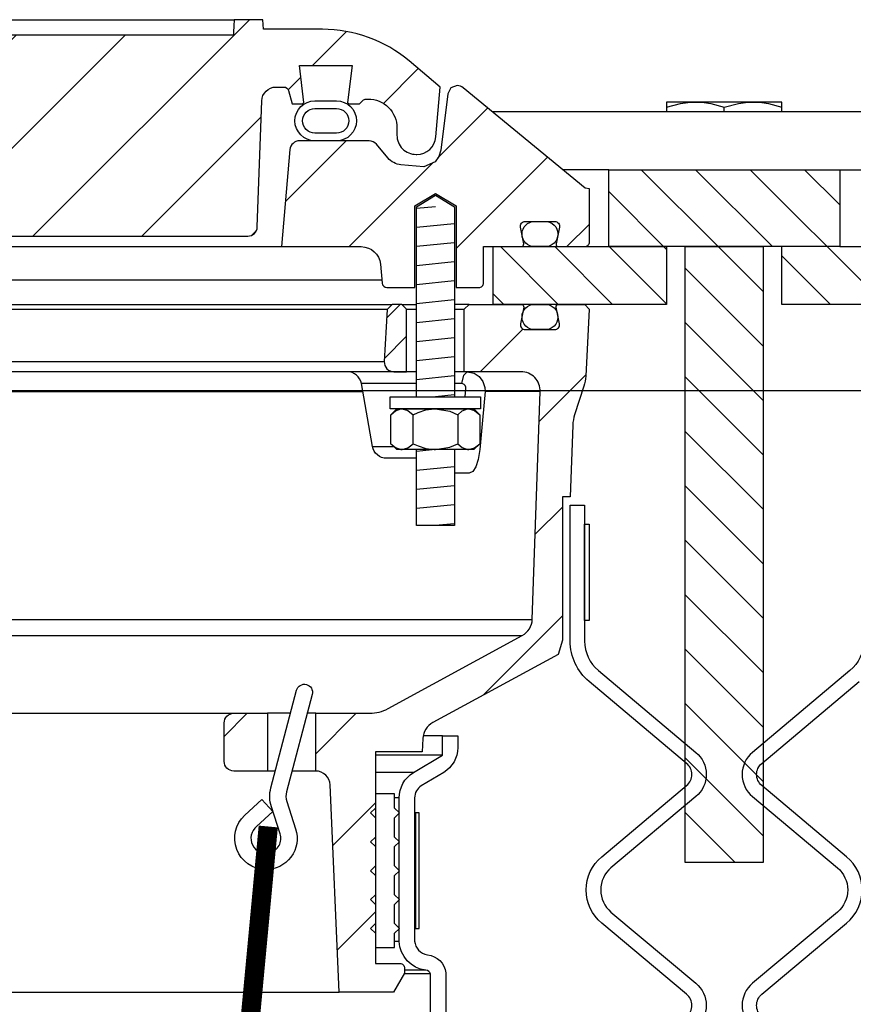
# Model space of a CAD drawing. Extents: x -169 to 7270, y -140 to 2984.
# Tile 617 of 656: x 6733.13 to 6738.54, y 980.03 to 986.43. Entities that reach past the tile are written whole.
import ezdxf

# ---------------------------------------------------------------- set-up
doc = ezdxf.new("R2010")
doc.units = 0
doc.header["$MEASUREMENT"] = 0
doc.layers.add('FREEZE-LINES', color=8, linetype='CONTINUOUS', plot=False)
for name, color, linetype in [('MULTI-PORT-MANHOLE', 4, 'CONTINUOUS'), ('MULTI-PORT-MANHOLE-HATCH', 252, 'CONTINUOUS'), ('MULTI-PORT-SHROUD', 1, 'CONTINUOUS'), ('MULTI-PORT-SPILL-BUCKET', 1, 'CONTINUOUS'), ('MULTI-PORT-SPILL-BUCKET-HATCH', 7, 'CONTINUOUS'), ('MULTI-PORT-SPILL-BUCKET-MANHOLE', 2, 'CONTINUOUS'), ('MULTI-PORT-SPILL-BUCKET-MANHOLE-HATCH', 7, 'CONTINUOUS'), ('MULTI-PORT-SPILL-BUCKET-SHROUD', 1, 'CONTINUOUS')]:
    doc.layers.add(name, color=color, linetype=linetype)
pattern_1 = [(135, (14719.46536, -192.00985), (0.176776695, 0.176776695), [])]
pattern_2 = [(45, (-1244.06447, -192.00985), (-0.35355339, 0.35355339), [])]

msp = doc.modelspace()

# ---------------------------------------------------------------- hatches: boundary and pattern name
at = {"layer": 'MULTI-PORT-MANHOLE-HATCH', "linetype": 'Continuous'}
h = msp.add_hatch(dxfattribs=at)
h.set_pattern_fill('LINE', color=256, scale=2, angle=45, style=0)
h.set_pattern_definition(pattern_1)
h.paths.add_polyline_path([(6736.95045, 985.45221), (6738.45045, 985.45221), (6738.45045, 984.95221), (6739.20045, 984.95221), (6739.20045, 984.57721), (6738.07545, 984.57721), (6738.07545, 984.95221), (6737.32545, 984.95221), (6737.32545, 984.57721), (6736.20045, 984.57721), (6736.20045, 984.95221), (6736.95045, 984.95221)])
h = msp.add_hatch(dxfattribs=at)
h.set_pattern_fill('LINE', color=256, scale=2, angle=45, style=0)
h.set_pattern_definition(pattern_1)
h.paths.add_polyline_path([(6737.44744, 984.95221), (6737.95345, 984.95221), (6737.95345, 980.95221), (6737.44744, 980.95221)])
at = {"layer": 'MULTI-PORT-SPILL-BUCKET-HATCH', "linetype": 'Continuous'}
h = msp.add_hatch(dxfattribs=at)
h.set_pattern_fill('LINE', color=256, scale=4, angle=45, style=0)
h.set_pattern_definition([(45, (-1108.26194, -220.5046), (-0.35355339, 0.35355339), [])])
edge = h.paths.add_edge_path(flags=16)
edge.add_line((6735.63795, 984.13971), (6735.63795, 984.54596))
edge.add_line((6735.63795, 984.54596), (6735.6067, 984.57721))
edge.add_line((6735.6067, 984.57721), (6735.5442, 984.57721))
edge.add_line((6735.5442, 984.57721), (6735.51122, 984.54424))
edge.add_line((6735.51122, 984.54424), (6735.49346, 984.20549))
edge.add_arc((6735.55588, 984.20222), 0.0625, 176.99787, 269.997947)
edge.add_line((6735.55588, 984.13971), (6735.63795, 984.13971))
edge = h.paths.add_edge_path()
edge.add_line((6734.516, 981.92096), (6734.73448, 981.92096))
edge.add_line((6734.73448, 981.92096), (6734.73448, 981.54596))
edge.add_line((6734.73448, 981.54596), (6734.516, 981.54596))
edge.add_arc((6734.516, 981.60846), 0.0625, 180, 270, ccw=False)
edge.add_line((6734.4535, 981.60846), (6734.4535, 981.85846))
edge.add_arc((6734.516, 981.85846), 0.0625, 90, 180, ccw=False)
edge = h.paths.add_edge_path()
edge.add_arc((6736.38108, 984.01471), 0.125, 358, 450)
edge.add_line((6736.38108, 984.13971), (6736.01295, 984.13971))
edge.add_line((6736.01295, 984.13971), (6736.01295, 984.54596))
edge.add_line((6736.01295, 984.54596), (6736.0442, 984.57721))
edge.add_line((6736.0442, 984.57721), (6736.38375, 984.57721))
edge.add_arc((6736.38375, 984.56222), 0.015, -11.010479, 90.011204, ccw=False)
edge.add_line((6736.39847, 984.55935), (6736.3773, 984.45043))
edge.add_arc((6736.40798, 984.44447), 0.03125, 169.001697, 270.001442)
edge.add_line((6736.40798, 984.41322), (6736.59991, 984.41322))
edge.add_arc((6736.59991, 984.44447), 0.03125, 269.999681, 370.999427)
edge.add_line((6736.63059, 984.45043), (6736.60942, 984.55936))
edge.add_arc((6736.62452, 984.5619), 0.01532, 88.573656, 189.573401, ccw=False)
edge.add_line((6736.6249, 984.57721), (6736.79571, 984.57721))
edge.add_line((6736.79571, 984.57721), (6736.82381, 984.54601))
edge.add_line((6736.82381, 984.54601), (6736.80095, 984.10986))
edge.add_arc((6736.55128, 984.12295), 0.25001, 342.100386, 357.000406, ccw=False)
edge.add_line((6736.78919, 984.0461), (6736.72922, 983.86044))
edge.add_arc((6736.96712, 983.7836), 0.25, 162.100003, 178.000095)
edge.add_line((6736.71728, 983.79232), (6736.70103, 983.32721))
edge.add_line((6736.70103, 983.32721), (6736.65049, 983.32721))
edge.add_line((6736.65049, 983.32721), (6736.65049, 982.39677))
edge.add_line((6736.65049, 982.39677), (6736.62304, 982.30378))
edge.add_line((6736.62304, 982.30378), (6735.80874, 981.86064))
edge.add_arc((6735.86849, 981.75085), 0.125, 118.554702, 177.000044)
edge.add_line((6735.74366, 981.75739), (6735.73913, 981.67096))
edge.add_line((6735.73913, 981.67096), (6735.43545, 981.67096))
edge.add_line((6735.43545, 981.67096), (6735.43545, 980.29596))
edge.add_line((6735.43545, 980.29596), (6735.5942, 980.29596))
edge.add_arc((6735.5942, 980.26471), 0.03125, 0, 90, ccw=False)
edge.add_line((6735.62545, 980.26471), (6735.62545, 980.23346))
edge.add_line((6735.62545, 980.23346), (6735.55328, 980.10846))
edge.add_line((6735.55328, 980.10846), (6735.20045, 980.10846))
edge.add_line((6735.20045, 980.10846), (6735.1416, 981.4563))
edge.add_arc((6735.04794, 981.45221), 0.09375, 2.499991, 90)
edge.add_line((6735.04794, 981.54596), (6735.04794, 981.92096))
edge.add_line((6735.04794, 981.92096), (6735.39834, 981.92096))
edge.add_arc((6735.39834, 982.17096), 0.25, 270.000244, 298.555091)
edge.add_line((6735.51783, 981.95137), (6736.38917, 982.42555))
edge.add_arc((6736.32942, 982.53535), 0.125, 298.554793, 357.999929)
edge.add_line((6736.45434, 982.53098), (6736.50601, 984.01035))
h = msp.add_hatch(dxfattribs=at)
h.set_pattern_fill('LINE', color=256, scale=4, angle=45, style=0)
h.set_pattern_definition(pattern_2)
edge = h.paths.add_edge_path()
edge.add_line((6735.63795, 984.13971), (6735.63795, 984.54596))
edge.add_line((6735.63795, 984.54596), (6735.6067, 984.57721))
edge.add_line((6735.6067, 984.57721), (6735.5442, 984.57721))
edge.add_line((6735.5442, 984.57721), (6735.51122, 984.54424))
edge.add_line((6735.51122, 984.54424), (6735.49346, 984.20549))
edge.add_arc((6735.55588, 984.20222), 0.0625, 176.99787, 269.997947)
edge.add_line((6735.55588, 984.13971), (6735.63795, 984.13971))
at = {"layer": 'MULTI-PORT-SPILL-BUCKET-MANHOLE-HATCH', "linetype": 'Continuous'}
h = msp.add_hatch(dxfattribs=at)
h.set_pattern_fill('LINE', color=256, scale=4, angle=45, style=0)
h.set_pattern_definition(pattern_2)
h.paths.add_polyline_path([(6734.69728, 985.89861, -0.4040269), (6734.79098, 985.98909), (6734.84091, 985.98909, -0.339462), (6734.8711, 985.96593), (6734.89419, 985.87971), (6734.96294, 985.87971), (6734.97185, 985.88862), (6734.94225, 986.12971), (6735.28364, 986.12971), (6735.25404, 985.88862), (6735.26295, 985.87971), (6735.33169, 985.87971), (6735.35379, 985.90181, -0.1989124), (6735.37589, 985.91096), (6735.38795, 985.91096, -0.4142136), (6735.57545, 985.72346), (6735.57545, 985.67659, 0.4182417), (6735.70216, 985.5516, 0.3928366), (6735.8284, 985.66569), (6735.8567, 985.98909), (6735.65375, 986.15938, 0.1763305), (6735.09132, 986.36409), (6734.70873, 986.36409), (6734.70436, 986.42659), (6734.51945, 986.42659), (6734.51661, 986.38589), (6734.51376, 986.34519), (6734.51311, 986.33589), (6734.51246, 986.32659), (6730.88806, 986.32659), (6730.88676, 986.34519), (6730.88392, 986.38589), (6730.88107, 986.42659), (6730.69589, 986.42659), (6730.69152, 986.36409), (6730.52174, 986.36409), (6730.51737, 986.42659), (6730.32985, 986.42659), (6730.32548, 986.36409), (6730.07153, 986.36409), (6730.07153, 986.42659), (6729.95556, 986.42659), (6729.95556, 986.36409), (6729.73137, 986.36409), (6729.73137, 986.42659), (6729.61541, 986.42659), (6729.61541, 986.36409), (6729.07541, 986.36409), (6729.07104, 986.42659), (6728.88353, 986.42659), (6728.87915, 986.36409), (6728.75742, 986.36409), (6728.75305, 986.42659), (6728.56232, 986.42659), (6728.54087, 986.42409), (6728.52065, 986.4182), (6728.50172, 986.40897), (6728.48459, 986.39671), (6728.46978, 986.38174), (6728.45767, 986.36451), (6728.45166, 986.3528), (6728.4469, 986.34054), (6728.44323, 986.32667), (6728.44116, 986.31248), (6728.40562, 985.90635), (6728.37008, 985.50022), (6728.36502, 985.44233), (6728.35924, 985.37627), (6728.35541, 985.36029), (6728.34781, 985.34065), (6728.33705, 985.32255), (6728.32337, 985.30653), (6728.30722, 985.29301), (6728.28901, 985.28242), (6728.26165, 985.27215), (6728.23542, 985.27034), (6726.10343, 985.27034), (6726.05812, 985.27884), (6726.01897, 985.30318), (6725.99131, 985.34006), (6725.97889, 985.38444), (6725.93241, 985.91569), (6725.93857, 985.96677), (6725.96478, 986.01104), (6726.0066, 986.041), (6726.05695, 986.05159), (6726.41899, 986.05159), (6726.46683, 986.06111), (6726.50739, 986.0882), (6726.53449, 986.12876), (6726.544, 986.17659), (6726.544, 986.30159), (6726.53449, 986.34943), (6726.50739, 986.38998), (6726.46683, 986.41708), (6726.41899, 986.42659), (6726.23148, 986.42659), (6726.22711, 986.36409), (6725.8907, 986.36409), (6725.84428, 986.36763), (6725.79787, 986.37129), (6725.75054, 986.36775), (6725.70252, 986.36409), (6725.64022, 986.36409), (6725.61743, 986.37014), (6725.60359, 986.38195), (6725.57721, 986.40256), (6725.54714, 986.41708), (6725.51456, 986.42464), (6725.48097, 986.42658), (6725.41571, 986.41595), (6725.36037, 986.38226), (6725.35112, 986.37429), (6725.33054, 986.36462), (6725.31588, 986.36409), (6725.28667, 986.36409), (6725.26428, 986.36585), (6725.24228, 986.37032), (6725.22051, 986.37627), (6725.19866, 986.38195), (6725.19715, 986.38227), (6725.19564, 986.38258), (6725.18326, 986.3844), (6725.17077, 986.385), (6725.15675, 986.38424), (6725.14289, 986.38195), (6725.12103, 986.37626), (6725.09923, 986.37031), (6725.07719, 986.36584), (6725.05488, 986.36409), (6725.0054, 986.36409), (6724.98296, 986.37072), (6724.96819, 986.38136), (6724.96751, 986.38195), (6724.9609, 986.38746), (6724.95398, 986.39258), (6724.9321, 986.40526), (6724.90847, 986.41428), (6724.88299, 986.41965), (6724.85699, 986.42138), (6724.8295, 986.41944), (6724.80263, 986.41341), (6724.777, 986.40283), (6724.75365, 986.3879), (6724.75001, 986.38498), (6724.73923, 986.37576), (6724.71672, 986.36505), (6724.70004, 986.36409), (6724.30958, 986.36409, 0.176327), (6723.74714, 986.15938), (6723.5442, 985.98909), (6723.57249, 985.66569, 0.3928366), (6723.69873, 985.5516, 0.4182417), (6723.82545, 985.67659), (6723.82545, 985.72346, -0.4142136), (6724.01295, 985.91096), (6724.025, 985.91096, -0.1989124), (6724.0471, 985.90181), (6724.0692, 985.87971), (6724.13795, 985.87971), (6724.14685, 985.88862), (6724.11725, 986.12971), (6724.45864, 986.12971), (6724.42904, 985.88862), (6724.43794, 985.87971), (6724.5067, 985.87971), (6724.5298, 985.96593, -0.3394582), (6724.55998, 985.98909), (6724.60991, 985.98909, -0.4040263), (6724.70361, 985.89861), (6724.73217, 985.08066, 0.4040263), (6724.79463, 985.02034), (6724.95326, 985.02034), (6725.00498, 985.02419), (6725.0567, 985.02788), (6725.41211, 985.02593), (6725.77901, 985.02426), (6725.80981, 985.02332), (6725.84053, 985.02087), (6725.85082, 985.02034), (6728.52686, 985.02034), (6728.57217, 985.02884), (6728.61131, 985.05318), (6728.63898, 985.09006), (6728.65139, 985.13444), (6728.72165, 985.93748), (6728.73407, 985.98188), (6728.76173, 986.01875), (6728.80088, 986.04309), (6728.84618, 986.05159), (6731.25105, 986.05159, -0.3888787), (6731.5001, 985.82338), (6731.50795, 985.73364, 0.3888787), (6731.57022, 985.67659), (6731.70652, 985.67659, -0.0996827), (6731.7549, 985.66685), (6732.91924, 985.17812, -0.2784038), (6732.99538, 985.07375), (6732.99606, 985.06598, 0.3888787), (6733.04587, 985.02034), (6734.60626, 985.02034, 0.4040262), (6734.66872, 985.08066)])
h = msp.add_hatch(dxfattribs=at)
h.set_pattern_fill('LINE', color=256, scale=4, angle=45, style=0)
h.set_pattern_definition(pattern_2)
edge = h.paths.add_edge_path()
edge.add_line((6734.8806, 985.58266), (6734.82545, 984.95221))
edge.add_line((6734.82545, 984.95221), (6735.34391, 984.95221))
edge.add_arc((6735.34391, 984.82721), 0.125, 5.000099, 90.000043, ccw=False)
edge.add_line((6735.46844, 984.83811), (6735.4792, 984.71511))
edge.add_arc((6735.51033, 984.71784), 0.03125, 185, 270)
edge.add_line((6735.51033, 984.68659), (6735.69175, 984.68659))
edge.add_line((6735.69175, 984.68659), (6735.69175, 985.21784))
edge.add_line((6735.69175, 985.21784), (6735.82545, 985.29818))
edge.add_line((6735.82545, 985.29818), (6735.95915, 985.21784))
edge.add_line((6735.95915, 985.21784), (6735.95915, 984.68659))
edge.add_line((6735.95915, 984.68659), (6736.1067, 984.68659))
edge.add_arc((6736.1067, 984.71784), 0.03125, 270, 360)
edge.add_line((6736.13795, 984.71784), (6736.13795, 984.95221))
edge.add_line((6736.13795, 984.95221), (6736.38299, 984.95221))
edge.add_arc((6736.38299, 984.96784), 0.01562, 270, 370.999746)
edge.add_line((6736.39833, 984.97082), (6736.3773, 985.079))
edge.add_arc((6736.40798, 985.08497), 0.03125, 90.000847, 191.000593, ccw=False)
edge.add_line((6736.40798, 985.11621), (6736.59991, 985.11621))
edge.add_arc((6736.59991, 985.08497), 0.03125, -10.998303, 90.001443, ccw=False)
edge.add_line((6736.63059, 985.079), (6736.60942, 984.97008))
edge.add_arc((6736.62415, 984.96722), 0.01501, 169.008936, 269.975776)
edge.add_line((6736.62414, 984.95221), (6736.7942, 984.95221))
edge.add_arc((6736.7942, 984.98346), 0.03125, 270, 360)
edge.add_line((6736.82545, 984.98346), (6736.82545, 985.32721))
edge.add_line((6736.82545, 985.32721), (6736.79713, 985.33252))
edge.add_line((6736.79713, 985.33252), (6736.00615, 985.98463))
edge.add_arc((6735.96648, 985.93633), 0.0625, 50.600528, 90)
edge.add_line((6735.96648, 985.99883), (6735.92571, 985.9835))
edge.add_line((6735.92571, 985.9835), (6735.90494, 985.94503))
edge.add_line((6735.90494, 985.94503), (6735.85966, 985.57807))
edge.add_line((6735.85966, 985.57807), (6735.84774, 985.53793))
edge.add_line((6735.84774, 985.53793), (6735.82265, 985.50406))
edge.add_line((6735.82265, 985.50406), (6735.75044, 985.47127))
edge.add_line((6735.75044, 985.47127), (6735.60133, 985.48432))
edge.add_arc((6735.61222, 985.60885), 0.125, 220.000141, 265.000351, ccw=False)
edge.add_line((6735.51647, 985.52849), (6735.44188, 985.61739))
edge.add_arc((6735.394, 985.57722), 0.0625, 40.001024, 90.001569)
edge.add_line((6735.394, 985.63971), (6734.94286, 985.63971))
edge.add_arc((6734.94286, 985.57721), 0.0625, 90, 175)

# ---------------------------------------------------------------- linework, layer by layer
at = {"layer": 'FREEZE-LINES', "linetype": 'Continuous'}
msp.add_line((7225.69428, 984.01471), (6181.69428, 984.01471), dxfattribs=at)
at = {"layer": 'MULTI-PORT-MANHOLE', "color": 1, "linetype": 'Continuous'}
msp.add_line((6737.70045, 985.82721), (6737.70045, 985.85807), dxfattribs=at)
at = {"layer": 'MULTI-PORT-MANHOLE', "linetype": 'Continuous'}
for p, q in [((6739.2038, 985.82721), (6736.19709, 985.82721)), ((6737.32545, 984.95221), (6736.95045, 984.95221)), ((6736.95045, 984.95221), (6737.32545, 984.95221)), ((6738.45045, 984.95221), (6738.07545, 984.95221))]:
    msp.add_line(p, q, dxfattribs=at)
at = {"layer": 'MULTI-PORT-MANHOLE', "color": 7, "linetype": 'Continuous'}
for p, q in [((6736.95045, 985.45221), (6736.65195, 985.45221)), ((6738.45045, 985.45221), (6738.74894, 985.45221))]:
    msp.add_line(p, q, dxfattribs=at)
at = {"layer": 'MULTI-PORT-MANHOLE', "color": 1, "linetype": 'Continuous'}
for points in [[(6737.32545, 985.85807), (6737.41731, 985.88237), (6737.46481, 985.8892), (6737.51295, 985.89156), (6737.52628, 985.89138), (6737.56993, 985.88826), (6737.6135, 985.88142), (6737.70045, 985.85807), (6737.79231, 985.88237), (6737.83981, 985.8892), (6737.88795, 985.89156), (6737.90128, 985.89138), (6737.94493, 985.88826), (6737.9885, 985.88142), (6738.07545, 985.85807)], [(6738.07545, 985.82721), (6738.07545, 985.89156), (6737.32545, 985.89156), (6737.32545, 985.82721)]]:
    msp.add_lwpolyline(points, dxfattribs=at)
at = {"layer": 'MULTI-PORT-MANHOLE', "linetype": 'Continuous'}
for points in [[(6736.95045, 985.45221), (6738.45045, 985.45221), (6738.45045, 984.95221), (6739.20045, 984.95221), (6739.20045, 984.57721), (6738.07545, 984.57721), (6738.07545, 984.95221), (6737.32545, 984.95221), (6737.32545, 984.57721), (6736.20045, 984.57721), (6736.20045, 984.95221), (6736.95045, 984.95221)], [(6737.95345, 984.95221), (6737.95345, 980.95221), (6737.44744, 980.95221), (6737.44744, 984.95221)]]:
    msp.add_lwpolyline(points, close=True, dxfattribs=at)
at = {"layer": 'MULTI-PORT-SHROUD', "color": 1, "linetype": 'Continuous'}
for points in [[(6737.45657, 979.95173, 0.4663072), (6737.45657, 980.09537), (6736.90511, 980.5581, -0.4663072), (6736.90511, 980.989), (6737.45657, 981.45173, 0.4663082), (6737.45657, 981.59537), (6736.82324, 982.1268, -0.2216953), (6736.70045, 982.39012), (6736.70045, 983.27355), (6736.7942, 983.27355), (6736.7942, 982.39013, 0.2216953), (6736.8835, 982.19861), (6737.51683, 981.66718, -0.4663091), (6737.51683, 981.37992), (6736.96537, 980.91718, 0.466309), (6736.96537, 980.62992), (6737.51683, 980.16718, -0.466309), (6737.51683, 979.87992)], [(6738.6067, 982.39013, -0.2216953), (6738.51739, 982.19861), (6737.88406, 981.66718, 0.4663091), (6737.88406, 981.37992), (6738.43552, 980.91718, -0.466309), (6738.43552, 980.62992), (6737.88406, 980.16718, 0.466309), (6737.88406, 979.87992)], [(6737.94432, 979.95173, -0.4663072), (6737.94432, 980.09537), (6738.49578, 980.5581, 0.4663072), (6738.49578, 980.989), (6737.94432, 981.45173, -0.4663082), (6737.94432, 981.59537), (6738.57765, 982.1268, 0.2216953)]]:
    msp.add_lwpolyline(points, format="xyb", dxfattribs=at)
at = {"layer": 'MULTI-PORT-SHROUD', "color": 7, "linetype": 'Continuous'}
msp.add_lwpolyline([(6736.7942, 982.52355), (6736.7942, 983.14855), (6736.8242, 983.14855), (6736.8242, 982.52355)], close=True, dxfattribs=at)
at = {"layer": 'MULTI-PORT-SPILL-BUCKET', "color": 7, "linetype": 'Continuous'}
for p, q in [((6723.8567, 984.57721), (6735.5442, 984.57721)), ((6735.6067, 984.57721), (6735.70225, 984.57721)), ((6736.0442, 984.57721), (6735.94864, 984.57721)), ((6735.51122, 984.54424), (6723.88967, 984.54424)), ((6735.63795, 984.54596), (6735.70225, 984.54596)), ((6735.94864, 984.54596), (6736.01295, 984.54596)), ((6723.90743, 984.20549), (6735.49346, 984.20549)), ((6735.70225, 984.13971), (6723.69864, 984.13971)), ((6736.03191, 984.13971), (6735.94864, 984.13971)), ((6735.70225, 984.06224), (6735.34432, 984.06224)), ((6735.99658, 984.06224), (6735.94864, 984.06224)), ((6732.71865, 984.01035), (6735.35347, 984.01035)), ((6736.50601, 984.01035), (6736.14776, 984.01035)), ((6735.41619, 983.65468), (6735.55448, 983.65469)), ((6722.94655, 982.53098), (6736.45434, 982.53098)), ((6723.01172, 982.42555), (6736.38917, 982.42555)), ((6724.88489, 981.92096), (6734.516, 981.92096)), ((6734.88423, 981.92096), (6734.73448, 981.92096)), ((6735.04794, 981.92096), (6734.99256, 981.92096)), ((6734.78554, 981.54596), (6734.73448, 981.54596)), ((6735.04794, 981.54596), (6734.89388, 981.54596)), ((6724.20045, 980.10846), (6735.20045, 980.10846))]:
    msp.add_line(p, q, dxfattribs=at)
at = {"layer": 'MULTI-PORT-SPILL-BUCKET', "color": 2, "linetype": 'Continuous'}
for p, q in [((6735.68111, 983.67239), (6735.68111, 983.86054)), ((6735.96978, 983.86054), (6735.96978, 983.67239))]:
    msp.add_line(p, q, dxfattribs=at)
for points in [[(6735.70225, 983.97722), (6735.70225, 985.2119), (6735.82545, 985.28593), (6735.94864, 985.2119), (6735.94864, 983.97722)], [(6735.53677, 983.86054), (6735.56686, 983.88543), (6735.59988, 983.89921), (6735.60894, 983.89921), (6735.60894, 983.89921), (6735.64645, 983.8882), (6735.68111, 983.86054), (6735.71351, 983.8753), (6735.76395, 983.89176), (6735.81811, 983.89911), (6735.82545, 983.89921), (6735.91845, 983.88248), (6735.96978, 983.86054), (6735.99987, 983.88543), (6736.03289, 983.89921), (6736.04195, 983.89921), (6736.07947, 983.8882), (6736.11412, 983.86054)], [(6735.53677, 983.67239), (6735.56686, 983.64751), (6735.59988, 983.63372), (6735.60894, 983.63372), (6735.60894, 983.63372), (6735.64645, 983.64473), (6735.68111, 983.67239), (6735.71351, 983.65763), (6735.76395, 983.64117), (6735.81811, 983.63382), (6735.82545, 983.63372), (6735.91845, 983.65046), (6735.96978, 983.67239), (6735.99987, 983.64751), (6736.03289, 983.63372), (6736.04195, 983.63372), (6736.07947, 983.64473), (6736.11412, 983.67239)], [(6735.94864, 983.63372), (6735.94864, 983.13984), (6735.70225, 983.13984), (6735.70225, 983.63372)]]:
    msp.add_lwpolyline(points, dxfattribs=at)
at = {"layer": 'MULTI-PORT-SPILL-BUCKET', "linetype": 'Continuous'}
for points in [[(6736.50601, 984.01035, 0.4244748), (6736.38108, 984.13971), (6736.01295, 984.13971), (6736.01295, 984.54596), (6736.0442, 984.57721), (6736.38375, 984.57721, -0.4717463), (6736.39847, 984.55935), (6736.3773, 984.45043, 0.4716293), (6736.40798, 984.41322), (6736.59991, 984.41322, 0.4716293), (6736.63059, 984.45043), (6736.60942, 984.55936, -0.4716293), (6736.6249, 984.57721), (6736.79571, 984.57721), (6736.82381, 984.54601), (6736.80095, 984.10986, -0.0651054), (6736.78919, 984.0461), (6736.72922, 983.86044, 0.0694888), (6736.71728, 983.79232), (6736.70103, 983.32721), (6736.65049, 983.32721), (6736.65049, 982.39677), (6736.62304, 982.30378), (6735.80874, 981.86064, 0.2606918), (6735.74366, 981.75739), (6735.73913, 981.67096), (6735.43545, 981.67096), (6735.43545, 980.29596), (6735.5942, 980.29596, -0.4142136), (6735.62545, 980.26471), (6735.62545, 980.23346), (6735.55328, 980.10846), (6735.20045, 980.10846), (6735.1416, 981.4563, 0.4014907), (6735.04794, 981.54596), (6735.04794, 981.54596), (6735.04794, 981.92096), (6735.39834, 981.92096, 0.1252428), (6735.51783, 981.95137), (6736.38917, 982.42555, 0.265356), (6736.45434, 982.53098), (6736.50601, 984.01035)], [(6735.63795, 984.13971), (6735.63795, 984.54596), (6735.6067, 984.57721), (6735.5442, 984.57721), (6735.51122, 984.54424), (6735.49346, 984.20549, 0.4296343), (6735.55588, 984.13971), (6735.63795, 984.13971)]]:
    msp.add_lwpolyline(points, format="xyb", dxfattribs=at)
at = {"layer": 'MULTI-PORT-SPILL-BUCKET', "color": 7, "linetype": 'Continuous'}
for points in [[(6736.61995, 984.49322, -0.4142136), (6736.53995, 984.41322), (6736.46795, 984.41322, -0.4142136), (6736.38795, 984.49322), (6736.38795, 984.49722, -0.4142136), (6736.46795, 984.57722), (6736.53995, 984.57722, -0.4142136), (6736.61995, 984.49722)], [(6735.70225, 983.57721), (6735.50851, 983.57721, -0.3639702), (6735.41619, 983.65468), (6735.34432, 984.06224, 0.3639702), (6735.252, 984.13971)]]:
    msp.add_lwpolyline(points, format="xyb", dxfattribs=at)
msp.add_lwpolyline([(6736.01898, 983.97721), (6736.02367, 984.02991), (6736.02292, 984.04047), (6736.01891, 984.04993), (6736.01205, 984.0572), (6736.00321, 984.0614), (6735.99658, 984.06224), (6736.00885, 984.11778), (6736.03191, 984.13971), (6736.07594, 984.1306), (6736.10925, 984.10858), (6736.13367, 984.07597), (6736.14642, 984.03642), (6736.14776, 984.01035), (6736.13114, 983.82583), (6736.11381, 983.63514), (6736.10351, 983.57032), (6736.08768, 983.52229), (6736.06732, 983.491), (6736.04464, 983.48019), (6736.0341, 983.48019), (6735.94864, 983.48019)], dxfattribs=at)
at = {"layer": 'MULTI-PORT-SPILL-BUCKET', "color": 2, "linetype": 'Continuous'}
for points in [[(6736.11845, 983.89921), (6735.53245, 983.89921), (6735.53245, 983.97722), (6735.53245, 983.97722), (6736.11845, 983.97722)], [(6736.07545, 983.89921), (6736.11412, 983.86054), (6736.11412, 983.67239), (6736.07545, 983.63372), (6735.57545, 983.63372), (6735.53677, 983.67239), (6735.53677, 983.86054), (6735.57545, 983.89921)], [(6735.56045, 980.49222), (6735.5917, 980.52347), (6735.56045, 980.55472), (6735.56045, 980.67972), (6735.5917, 980.71097), (6735.56045, 980.74222), (6735.56045, 980.86722), (6735.5917, 980.89847), (6735.56045, 980.92972), (6735.56045, 981.05472), (6735.5917, 981.08597), (6735.56045, 981.11722), (6735.56045, 981.24222), (6735.5917, 981.27347), (6735.56045, 981.30472), (6735.56045, 981.39847), (6735.43545, 981.39847), (6735.43545, 981.30472), (6735.4042, 981.27347), (6735.43545, 981.24222), (6735.43545, 981.11722), (6735.4042, 981.08597), (6735.43545, 981.05472), (6735.43545, 980.92972), (6735.4042, 980.89847), (6735.43545, 980.86722), (6735.43545, 980.74222), (6735.4042, 980.71097), (6735.43545, 980.67972), (6735.43545, 980.55472), (6735.4042, 980.52347), (6735.43545, 980.49222), (6735.43545, 980.39847), (6735.56045, 980.39847)]]:
    msp.add_lwpolyline(points, close=True, dxfattribs=at)
at = {"layer": 'MULTI-PORT-SPILL-BUCKET', "color": 1, "linetype": 'Continuous'}
msp.add_lwpolyline([(6734.72064, 980.90534, -0.6731304), (6734.58714, 981.25815), (6734.69908, 981.36018), (6734.77005, 981.28198), (6734.66412, 981.18543, 0.8037767), (6734.74879, 981.01389, 0.4355059), (6734.81666, 981.1387), (6734.76024, 981.31338, -0.1437673), (6734.75676, 981.43658), (6734.92361, 982.07062, -1), (6735.02493, 982.04396), (6734.85824, 981.41054, 0.144445), (6734.86007, 981.34866), (6734.91725, 981.17071, -0.5162048)], format="xyb", close=True, dxfattribs=at)
at = {"layer": 'MULTI-PORT-SPILL-BUCKET', "linetype": 'Continuous'}
msp.add_lwpolyline([(6734.516, 981.92096), (6734.73448, 981.92096), (6734.73448, 981.54596), (6734.516, 981.54596, -0.4142136), (6734.4535, 981.60846), (6734.4535, 981.85846, -0.4142136)], format="xyb", close=True, dxfattribs=at)
at = {"layer": 'MULTI-PORT-SPILL-BUCKET', "color": 7, "const_width": 0.125}
msp.add_lwpolyline([(6734.73976, 981.1855), (6734.41336, 977.70075)], dxfattribs=at)
at = {"layer": 'MULTI-PORT-SPILL-BUCKET-HATCH', "linetype": 'Continuous'}
for p, q in [((6735.82545, 985.2119), (6735.70284, 985.19912)), ((6735.94805, 985.1012), (6735.70284, 985.07566)), ((6735.94805, 984.97774), (6735.70284, 984.95219)), ((6735.94805, 984.85427), (6735.70284, 984.82872)), ((6735.94805, 984.7308), (6735.70284, 984.70525)), ((6735.94805, 984.60733), (6735.70284, 984.58178)), ((6735.94805, 984.48386), (6735.70284, 984.45832)), ((6735.94805, 984.3604), (6735.70284, 984.33485)), ((6735.94805, 984.23693), (6735.70284, 984.21138)), ((6735.94805, 984.11346), (6735.70284, 984.08791)), ((6735.94805, 983.98999), (6735.82544, 983.97722))]:
    msp.add_line(p, q, dxfattribs=at)
at = {"layer": 'MULTI-PORT-SPILL-BUCKET-HATCH'}
for p, q in [((6735.82545, 983.63372), (6735.70284, 983.62094)), ((6735.94805, 983.52302), (6735.70284, 983.49747)), ((6735.94805, 983.39955), (6735.70284, 983.37401)), ((6735.94805, 983.27609), (6735.70284, 983.25054)), ((6735.94805, 983.15262), (6735.82545, 983.13984))]:
    msp.add_line(p, q, dxfattribs=at)
at = {"layer": 'MULTI-PORT-SPILL-BUCKET-MANHOLE', "color": 7, "linetype": 'Continuous'}
for p, q in [((6730.88107, 986.42659), (6734.51938, 986.42556)), ((6724.57545, 984.95221), (6734.82545, 984.95221))]:
    msp.add_line(p, q, dxfattribs=at)
at = {"layer": 'MULTI-PORT-SPILL-BUCKET-MANHOLE', "linetype": 'Continuous'}
for points in [[(6733.04587, 985.02034), (6734.60626, 985.02034, 0.4040262), (6734.66872, 985.08066), (6734.69728, 985.89861, -0.4040269), (6734.79098, 985.98909), (6734.84091, 985.98909, -0.339462), (6734.8711, 985.96593), (6734.89419, 985.87971), (6734.96294, 985.87971), (6734.97185, 985.88862), (6734.94225, 986.12971), (6735.28364, 986.12971), (6735.25404, 985.88862), (6735.26295, 985.87971), (6735.33169, 985.87971), (6735.35379, 985.90181, -0.1989124), (6735.37589, 985.91096), (6735.38795, 985.91096, -0.4142136), (6735.57545, 985.72346), (6735.57545, 985.67659, 0.4142136), (6735.70045, 985.55159), (6735.70388, 985.55159, 0.3888787), (6735.8284, 985.66569), (6735.8567, 985.98909), (6735.65375, 986.15938, 0.1763305), (6735.09132, 986.36409), (6734.70873, 986.36409), (6734.70436, 986.42659), (6734.51945, 986.42659), (6734.51661, 986.38589), (6734.51376, 986.34519), (6734.51311, 986.33589), (6734.51246, 986.32659), (6730.88806, 986.32659)], [(6734.8806, 985.58266), (6734.82545, 984.95221), (6735.34391, 984.95221, -0.3888784), (6735.46844, 984.83811), (6735.4792, 984.71511, 0.3888787), (6735.51033, 984.68659), (6735.69175, 984.68659), (6735.69175, 985.21784), (6735.82545, 985.29818), (6735.95915, 985.21784), (6735.95915, 984.68659), (6736.1067, 984.68659, 0.4142136), (6736.13795, 984.71784), (6736.13795, 984.95221), (6736.38299, 984.95221, 0.4716293), (6736.39833, 984.97082), (6736.3773, 985.079, -0.4716293), (6736.40798, 985.11621), (6736.59991, 985.11621, -0.4716293), (6736.63059, 985.079), (6736.60942, 984.97008, 0.4714538), (6736.62414, 984.95221), (6736.7942, 984.95221, 0.4142136), (6736.82545, 984.98346), (6736.82545, 985.32721), (6736.79713, 985.33252), (6736.00615, 985.98463, 0.1736265), (6735.96648, 985.99883), (6735.92571, 985.9835), (6735.90494, 985.94503), (6735.85966, 985.57807), (6735.84774, 985.53793), (6735.82265, 985.50406), (6735.75044, 985.47127), (6735.60133, 985.48432, -0.1989133), (6735.51647, 985.52849), (6735.44188, 985.61739, 0.2216972), (6735.394, 985.63971), (6734.94286, 985.63971, 0.3888787), (6734.8806, 985.58266)]]:
    msp.add_lwpolyline(points, format="xyb", dxfattribs=at)
at = {"layer": 'MULTI-PORT-SPILL-BUCKET-MANHOLE', "color": 7, "linetype": 'Continuous'}
for points in [[(6735.18295, 985.89972, -1), (6735.18295, 985.63972), (6735.04294, 985.63972, -1), (6735.04294, 985.89972)], [(6735.18295, 985.68972), (6735.04294, 985.68972, -1), (6735.04294, 985.84972), (6735.18295, 985.84972, -1)]]:
    msp.add_lwpolyline(points, format="xyb", close=True, dxfattribs=at)
msp.add_lwpolyline([(6736.61995, 985.03222, -0.4142136), (6736.53995, 984.95222), (6736.46795, 984.95222, -0.4142136), (6736.38795, 985.03222), (6736.38795, 985.03622, -0.4142136), (6736.46795, 985.11622), (6736.53995, 985.11622, -0.4142136), (6736.61995, 985.03622)], format="xyb", dxfattribs=at)
msp.add_lwpolyline([(6735.47759, 984.73346), (6730.1918, 984.73346)], dxfattribs=at)
at = {"layer": 'MULTI-PORT-SPILL-BUCKET-SHROUD', "color": 7, "linetype": 'Continuous'}
for p, q in [((6735.87045, 981.77347), (6735.74555, 981.77347)), ((6735.87045, 981.64815), (6735.43545, 981.64815)), ((6735.68189, 981.53566), (6735.43545, 981.53566)), ((6735.59045, 981.3711), (6735.56045, 981.3711)), ((6735.69042, 980.52347), (6735.69419, 980.52347)), ((6735.69419, 980.52347), (6735.69545, 980.52347)), ((6735.59045, 980.43936), (6735.56045, 980.43936)), ((6735.79232, 980.22754), (6735.62202, 980.22754)), ((6735.76404, 980.25238), (6735.62545, 980.25238))]:
    msp.add_line(p, q, dxfattribs=at)
at = {"layer": 'MULTI-PORT-SPILL-BUCKET-SHROUD', "linetype": 'Continuous'}
msp.add_lwpolyline([(6735.79232, 979.95254), (6735.79232, 980.22754, 0.3349508), (6735.76404, 980.25238, -0.3722619), (6735.59045, 980.43936), (6735.59045, 981.3711, -0.2641245), (6735.68189, 981.53566), (6735.87045, 981.64815), (6735.87045, 981.77347), (6735.97045, 981.77347), (6735.97045, 981.69784, -0.2641245), (6735.87901, 981.53682), (6735.73359, 981.45007, 0.2641245), (6735.69045, 981.37165), (6735.69045, 980.44146, 0.3652011), (6735.7741, 980.35188, -0.3585463), (6735.89232, 980.23422), (6735.89232, 979.95254, -0.4142136)], format="xyb", dxfattribs=at)
at = {"layer": 'MULTI-PORT-SPILL-BUCKET-SHROUD', "color": 7, "linetype": 'Continuous'}
msp.add_lwpolyline([(6735.69545, 981.27347), (6735.69545, 980.52347), (6735.72045, 980.52347), (6735.72045, 981.27347), (6735.69545, 981.27347), (6735.69419, 981.27347), (6735.69042, 981.27347)], dxfattribs=at)

doc.saveas('drawing.dxf')
